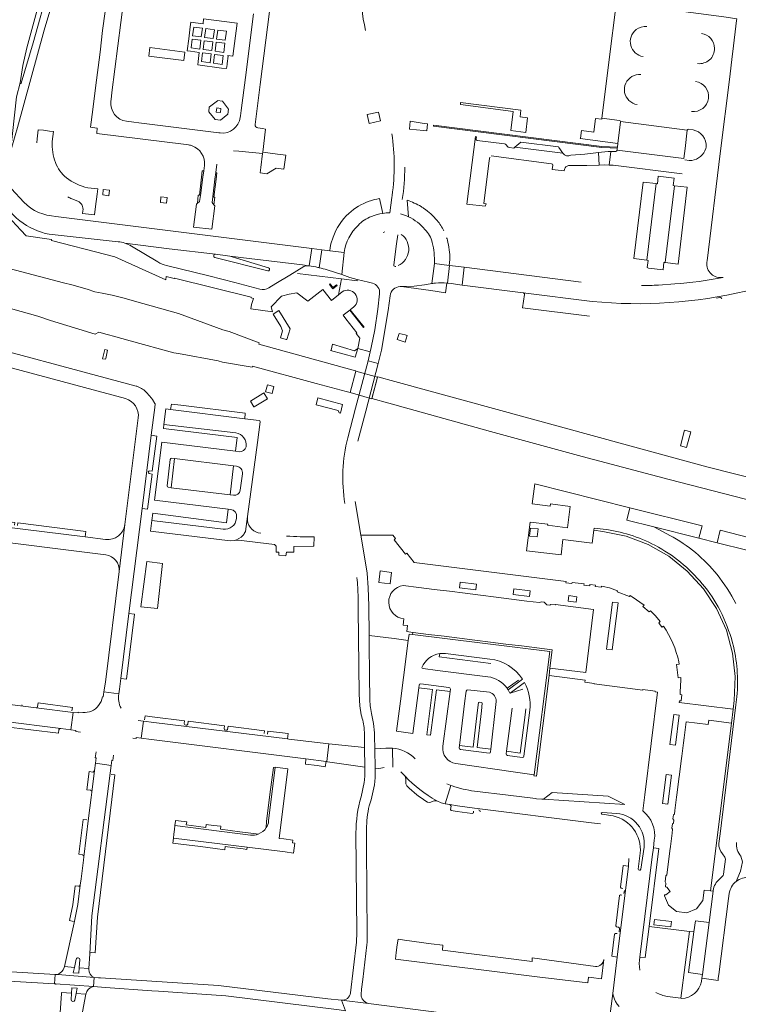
# Model space of a CAD drawing. Header units: metres. Extents: x 166325 to 190320, y 381923 to 404576.
# Tile 387 of 656: x 176730 to 176968, y 386678 to 387004. Entities that reach past the tile are written whole.
import ezdxf

# ---------------------------------------------------------------- set-up
doc = ezdxf.new("R2010")
doc.units = ezdxf.units.M
for name, color, linetype, lineweight in [('B-WE-VH-VERHARDING_ASFALT-GV', 8, 'Continuous', 18), ('B-WE-VH-VERHARDING_BETON-GV', 8, 'Continuous', 18), ('B-WE-VH-VERHARDING_BETONSTRAATSTEEN-GV', 8, 'Continuous', 18), ('B-WE-VH-VERHARDING_GESLOTEN-GV', 8, 'Continuous', 18), ('B-WE-VH-VERHARDING_HALFVERHARDING-GV', 8, 'Continuous', 18), ('B-WE-VH-VERHARDING_STRAATBAKSTEEN-GV', 8, 'Continuous', 18)]:
    doc.layers.add(name, color=color, linetype=linetype, lineweight=lineweight)

msp = doc.modelspace()

# ---------------------------------------------------------------- linework, layer by layer
at = {"layer": 'B-WE-VH-VERHARDING_ASFALT-GV', "flags": 128}
for points in [[(176730.323, 386982.613), (176729.179, 386977.963), (176727.22, 386959.79), (176728.733, 386965.252), (176729.445, 386967.827), (176738.363, 387000.032), (176742.335, 387013.83), (176743.18, 387017.375), (176743.95, 387021.45), (176744.61, 387026.575)], [(176742.328, 387029.246), (176742.054, 387027.121), (176741.271, 387021.049), (176740.602, 387017.349), (176739.851, 387014.517), (176734.627, 386995.922), (176730.745, 386982.533)], [(176725.887, 386956.065), (176727.22, 386959.79), (176729.179, 386977.963), (176730.323, 386982.613), (176731.256, 386988.333), (176732.614, 386994.202), (176738.178, 387014.972), (176739.271, 387019.765), (176739.799, 387023.287)], [(176928.943, 386969.725), (176928.035, 386962.627), (176927.878, 386961.375), (176927.835, 386961.059), (176927.817, 386960.907), (176927.75, 386960.348), (176949.857, 386957.581), (176950.249, 386960.885), (176950.979, 386967.038)], [(176731.601, 386943.128), (176727.55, 386947.612)], [(176853.387, 386945.357), (176853.29, 386944.68), (176852.588, 386939.67)], [(176825.934, 386922.108), (176826.811, 386927.846), (176742.179, 386938.473)], [(176850.42, 386933.11), (176850.984, 386933.357)], [(176853.957, 386922.401), (176854.86, 386929.4), (176855.232, 386932.344)], [(176764.966, 386929.607), (176779.651, 386927.754), (176794.929, 386925.913), (176798.92, 386925.41), (176799.67, 386925.26), (176806.06, 386924.542), (176823.765, 386922.375), (176825.637, 386922.149)], [(176837.516, 386926.502), (176836.699, 386919.207), (176839.438, 386918.258), (176841.864, 386917.577), (176845.53, 386916.65), (176846.857, 386916.385)], [(176866.554, 386916.24), (176867.35, 386922.882)], [(176915.85, 386916.72), (176877.225, 386921.627), (176876.517, 386915.745), (176896.675, 386913.175), (176919.482, 386910.308)], [(176856.039, 386915.247), (176856.511, 386915.258), (176860.62, 386915.35), (176864.09, 386915.81)], [(176946.814, 386916.135), (176941.438, 386915.73)], [(176849.233, 386912.863), (176848.66, 386907.81), (176847.63, 386900.94), (176846.48, 386895.05), (176846.123, 386893.598), (176845.405, 386890.674), (176848.761, 386889.762), (176849.84, 386894.23), (176852.06, 386907.26), (176852.686, 386912.175)], [(176842.075, 386864.043), (176844.661, 386874.004), (176848.761, 386889.762), (176845.405, 386890.674), (176841.272, 386874.947), (176838.727, 386865.168)], [(176845.91, 386785.93), (176845.895, 386787.26), (176845.875, 386790.197), (176845.812, 386793.475), (176845.758, 386799.76), (176845.65, 386809.61), (176845.4, 386815.55), (176845.08, 386820.41), (176844.72, 386823.21), (176843.079, 386832.986), (176841.203, 386844.166)], [(176977.314, 386826.32), (176970.661, 386827.991), (176960.838, 386830.457), (176954.81, 386831.97), (176939.905, 386835.681), (176941.741, 386834.722), (176945.236, 386832.897)], [(176842.148, 386812.473), (176842.19, 386808.52), (176842.487, 386780.35), (176842.75, 386776.494), (176843.189, 386773.505)], [(176669.341, 386784.132), (176665.896, 386784.534), (176611.795, 386791.323), (176611.059, 386785.639), (176628.606, 386783.41), (176633.094, 386782.88), (176643.365, 386781.62), (176649.005, 386780.945), (176668.193, 386778.524), (176684.943, 386776.376), (176704.054, 386773.974), (176710.393, 386773.175), (176724.501, 386771.468), (176743.787, 386769.028), (176747.164, 386768.561), (176747.865, 386774.307), (176735.651, 386775.845), (176731.355, 386776.367), (176712.114, 386778.799), (176706.992, 386779.442), (176693.808, 386781.114), (176686.762, 386781.988)], [(176845.977, 386779.163), (176845.91, 386785.93)], [(176847.79, 386753.203), (176847.769, 386755.71), (176847.681, 386762.237), (176847.602, 386766.464), (176847.582, 386767.558), (176847.24, 386770.605), (176846.563, 386773.965)], [(176844.159, 386768.683), (176844.212, 386767.609), (176844.284, 386762.715), (176844.333, 386756.221), (176844.342, 386753.311), (176844.275, 386751.997), (176844.142, 386751.099), (176843.094, 386746.383)], [(176760.098, 386754.266), (176760.448, 386756.78), (176755.271, 386757.542), (176754.989, 386755.158), (176754.982, 386755.158), (176754.088, 386747.985), (176753.86, 386746.144), (176753.006, 386739.373), (176751.429, 386726.566), (176751.28, 386725.406), (176750.495, 386719.249), (176750.248, 386717.185), (176749.444, 386710.719), (176748.278, 386704.673), (176745.052, 386690.3), (176748.314, 386689.962), (176748.899, 386692.71)], [(176750.116, 386692.526), (176749.9, 386689.819), (176753.103, 386689.639), (176753.372, 386694.428), (176754.075, 386706.99), (176760.098, 386754.266)], [(176873.218, 386749.988), (176872.806, 386750.129), (176870.946, 386744.117), (176872.475, 386743.828), (176874.977, 386743.388), (176880.569, 386742.653), (176919.322, 386737.775), (176922.278, 386737.409)], [(176930.367, 386743.891), (176903.415, 386745.633), (176902.921, 386745.665), (176901.114, 386745.782), (176900.83, 386745.8), (176891.793, 386746.916), (176880.589, 386748.3)], [(176926.464, 386740.093), (176922.753, 386740.657)], [(176841.428, 386734.507), (176841.73, 386701.51), (176841.62, 386698.33), (176839.6, 386681.54)], [(176843.09, 386681.006), (176843.297, 386682.763), (176843.678, 386685.992), (176845.03, 386697.45), (176845.073, 386698.292), (176845.156, 386700.549), (176844.925, 386729.67), (176844.913, 386731.15), (176844.88, 386735.656)], [(176935.29, 386693.38), (176939.405, 386726.534), (176939.772, 386729.525), (176940.077, 386732.004)], [(176936.699, 386729.705), (176935.604, 386722.42)], [(176931.7, 386725.969), (176931.565, 386723.412), (176927.817, 386693.365), (176926.315, 386681.316), (176926.548, 386680.391), (176926.877, 386679.497), (176927.299, 386678.642), (176927.81, 386677.837), (176928.427, 386677.066)], [(176607.246, 386692.487), (176666.29, 386688.968), (176668.536, 386688.834), (176670.767, 386688.701), (176672.443, 386688.601), (176741.764, 386684.526), (176741.963, 386687.64), (176674.786, 386691.653)], [(176961.18, 386685.611), (176955.809, 386686.355), (176955.676, 386685.307)], [(176744.087, 386681.337), (176743.615, 386674.919), (176743.032, 386667.804), (176742.718, 386663.683), (176742.2, 386657.333), (176741.911, 386654.225), (176739.845, 386636.365), (176739.12, 386629.828), (176738.869, 386627.833)], [(176747.214, 386679.255), (176747.335, 386681.464), (176744.086, 386681.674)], [(176747.402, 386655.664), (176747.639, 386657.721), (176752.127, 386681.113), (176748.838, 386681.302), (176748.436, 386679.143)], [(176928.427, 386677.066), (176927.81, 386677.837), (176927.299, 386678.642), (176926.877, 386679.497), (176926.548, 386680.391), (176926.315, 386681.316), (176924.65, 386667.97)], [(176836.597, 386679.064), (176845.553, 386677.988)], [(176913.673, 386669.331), (176845.553, 386677.988), (176836.597, 386679.064), (176837.92, 386675.63)], [(176949.04, 386679.7), (176948.815, 386679.73), (176944.429, 386680.32)]]:
    msp.add_lwpolyline(points, dxfattribs=at)
at = {"layer": 'B-WE-VH-VERHARDING_ASFALT-GV'}
for points in [[(176842.815, 387014.993, 0.0499998), (176844.57, 387000.01)], [(176730.745, 386982.533, -0.877857), (176730.323, 386982.613)], [(176853.29, 386965.816, -0.0715309), (176853.387, 386945.357)], [(176856.74, 386944.073, 0.0386822), (176857.54, 386954.724)], [(176742.179, 386938.473, -0.1918519), (176731.601, 386943.128)], [(176846.539, 386938.459, 0.1115532), (176842.128, 386935.488)], [(176850.266, 386939.451, 0.0516424), (176846.539, 386938.459)], [(176852.588, 386939.67, 0.0306296), (176850.266, 386939.451)], [(176858.748, 386938.322, 0.0453108), (176856.1, 386939.25)], [(176864.239, 386934.081, 0.114884), (176858.748, 386938.322)], [(176730.286, 386936.96, 0.1187322), (176739.99, 386932.55)], [(176856.37, 386932.51, -0.5772382), (176855.382, 386922.171)], [(176867.35, 386922.882, 0.0708112), (176866.65, 386929.801)], [(176825.637, 386922.149, 0.0103683), (176825.934, 386922.108)], [(176854.63, 386921.876, -0.5659677), (176853.957, 386922.401)], [(176941.438, 386915.73, -0.020793), (176935.86, 386915.6)], [(176852.686, 386912.175, -0.3663461), (176856.039, 386915.247)], [(176919.482, 386910.308, 0.0828442), (176970.314, 386913.724)], [(176838.727, 386865.168, 0.1058307), (176837.776, 386843.426)], [(176945.236, 386832.897, -0.1008932), (176960.812, 386819.927)], [(176841.731, 386818.937, -0.0168709), (176842.148, 386812.473)], [(176846.563, 386773.965, -0.0402424), (176845.977, 386779.163)], [(176843.189, 386773.505, -0.0488832), (176844.159, 386768.683)], [(176847.631, 386751.418, 0.010709), (176847.79, 386753.203)], [(176845.798, 386743.466, 0.0564776), (176847.631, 386751.418)], [(176880.589, 386748.3, -0.0483409), (176873.218, 386749.988)], [(176843.094, 386746.383, 0.0698838), (176841.428, 386734.507)], [(176844.88, 386735.656, -0.0483931), (176845.798, 386743.466)], [(176940.077, 386732.004, 0.2765593), (176936.234, 386741.724)], [(176748.899, 386692.71, -0.8826558), (176750.116, 386692.526)], [(176935.328, 386689.087, -0.0973705), (176935.29, 386693.38)], [(176744.086, 386681.674, -0.026715), (176744.087, 386681.337)], [(176839.6, 386681.54, -0.389829), (176836.597, 386679.064)], [(176843.151, 386680.427, -0.0466601), (176843.09, 386681.006)], [(176944.429, 386680.32, -0.091661), (176940.634, 386681.691)], [(176845.553, 386677.988, -0.2986288), (176843.151, 386680.427)]]:
    msp.add_lwpolyline(points, format="xyb", dxfattribs=at)
at = {"layer": 'B-WE-VH-VERHARDING_ASFALT-GV', "flags": 128}
for points in [[(176940.675, 386949.316), (176936.408, 386949.825), (176933.278, 386924.49), (176937.565, 386923.948)], [(176950.967, 386948.078), (176946.767, 386948.579), (176943.632, 386923.184), (176947.921, 386922.622)], [(176819.24, 386765.53), (176818.803, 386765.584), (176774.527, 386771.043), (176771.141, 386771.419), (176770.403, 386765.788), (176773.789, 386765.412), (176824.885, 386758.922), (176831.562, 386758.078), (176831.779, 386758.05), (176832.432, 386763.932)], [(176754.799, 386686.628), (176742.797, 386687.59), (176741.963, 386687.64), (176741.764, 386684.526), (176742.105, 386684.503), (176754.602, 386683.636)], [(176795.99, 386683.92), (176756.888, 386686.491), (176756.3, 386686.53), (176754.799, 386686.628), (176754.602, 386683.636), (176758.549, 386683.298), (176773.94, 386682.22), (176776.134, 386682.065), (176798.4, 386680.5), (176835.879, 386675.882), (176837.92, 386675.63), (176836.597, 386679.064), (176832.062, 386679.606)]]:
    msp.add_lwpolyline(points, close=True, dxfattribs=at)
at = {"layer": 'B-WE-VH-VERHARDING_BETON-GV', "flags": 128}
for points in [[(176848.83, 386972.99), (176845.16, 386972.194), (176845.783, 386969.209), (176849.49, 386970.02)], [(176865.099, 386969.081), (176863.348, 386969.344), (176859.392, 386969.937), (176859.105, 386967.316), (176863.77, 386966.865), (176864.856, 386966.76)], [(176759.882, 386947.083), (176757.842, 386947.335), (176757.67, 386945.54), (176759.667, 386945.28)], [(176778.954, 386944.68), (176776.924, 386944.93), (176776.726, 386943.103), (176778.736, 386942.867)], [(176815.93, 386907.29), (176814.05, 386906.14), (176816.53, 386901.97), (176817.17, 386900.62), (176816.497, 386898.294), (176818.3, 386897.771), (176818.608, 386897.683), (176819.619, 386901.2)], [(176858.343, 386899.096), (176857.736, 386899.228), (176855.65, 386899.717), (176855.041, 386897.682), (176857.696, 386896.851)], [(176833.709, 386896.221), (176833.244, 386894.148), (176832.95, 386894.06), (176841.186, 386891.821), (176842.06, 386894.69), (176840.968, 386894.018)], [(176814.288, 386882.155), (176812.119, 386882.752), (176811.494, 386880.423), (176813.667, 386879.84)], [(176812.164, 386878.136), (176810.995, 386880.059), (176810.635, 386879.84), (176806.51, 386877.331), (176807.68, 386875.409), (176807.717, 386875.431)], [(176837.01, 386876.16), (176828.823, 386878.439), (176828.265, 386876.147), (176835.54, 386874.23), (176835.91, 386873.47), (176836.344, 386873.367)]]:
    msp.add_lwpolyline(points, close=True, dxfattribs=at)
at = {"layer": 'B-WE-VH-VERHARDING_BETONSTRAATSTEEN-GV', "flags": 128}
for points in [[(176774.439, 387021.163), (176774.67, 387022.89), (176760.85, 387024.66), (176760.581, 387022.533), (176759.066, 387010.552), (176758.51, 387006.21), (176757.62, 387000), (176756.8, 386992.82), (176755.3, 386980.94), (176754.41, 386973.77), (176753.685, 386968.013), (176755.85, 386967.67), (176755.71, 386966.126), (176755.69, 386965.91), (176785.304, 386962.189), (176786.093, 386962.089)], [(176808.108, 386968.814), (176809.789, 386982.05), (176814.08, 387015.883), (176783.84, 387019.82)], [(176760.372, 386976.575), (176760.446, 386977.169), (176760.737, 386979.496), (176764.604, 387010.409), (176764.618, 387010.525)], [(176928.144, 387008.545), (176927.454, 387008.647), (176925.173, 386990.41), (176923.596, 386977.87), (176922.73, 386970.98), (176928.572, 386970.197)], [(176965.846, 386991.31), (176966.058, 386993.034), (176967.264, 387003.277), (176967.337, 387003.858), (176963.802, 387004.397), (176963.09, 387004.506), (176928.713, 387008.981)], [(176807.506, 387005.504), (176804.833, 386984.437), (176803.439, 386973.446), (176803.224, 386971.751), (176803.154, 386971.198)], [(176957.468, 386923.284), (176957.527, 386923.762), (176961.904, 386959.306), (176965.027, 386984.659), (176965.846, 386991.31)], [(176928.572, 386970.197), (176922.73, 386970.98), (176922.683, 386970.588), (176920.639, 386970.836), (176920.08, 386966.37), (176915.97, 386966.89), (176915.65, 386964.35), (176915.598, 386964.186), (176928.035, 386962.627), (176928.943, 386969.725)], [(176769.628, 386969.412), (176768.009, 386969.614), (176765.548, 386969.92)], [(176796.549, 386966.064), (176796.052, 386966.126), (176794.352, 386966.338), (176769.628, 386969.412)], [(176800.916, 386960.2), (176802.673, 386960.023), (176810.56, 386959.23), (176810.611, 386959.656), (176811.54, 386967.37), (176810.508, 386967.504), (176808.969, 386967.703)], [(176928.936, 386969.848), (176950.979, 386967.038)], [(176740.98, 386963.217), (176741.35, 386966.55), (176740.025, 386966.706), (176738.1, 386966.933), (176736.34, 386967.14), (176736.041, 386964.133), (176735.91, 386962.81)], [(176881.121, 386964.183), (176881.224, 386964.635), (176881.262, 386964.801), (176880.982, 386964.835), (176878.085, 386942.492), (176884.142, 386941.808), (176884.488, 386942.651), (176883.653, 386942.751), (176885.465, 386956.896), (176885.634, 386958.102)], [(176951.483, 386967.284), (176952.882, 386967.085)], [(176909.794, 386959.334), (176893.999, 386961.382), (176893.606, 386961.049), (176892.17, 386961.198), (176891.745, 386961.378), (176890.832, 386962.405), (176890.543, 386962.442), (176881.527, 386963.602)], [(176957.174, 386961.372), (176957.093, 386960.945)], [(176886.109, 386958.476), (176906.071, 386955.892)], [(176911.666, 386955.246), (176917.713, 386955.314), (176921.876, 386955.447), (176921.617, 386959.561)], [(176921.617, 386959.561), (176917.088, 386959.06), (176912.526, 386958.755)], [(176927.349, 386959.93), (176925.746, 386959.918), (176925.192, 386955.447), (176926.51, 386955.408), (176949.297, 386952.564)], [(176949.857, 386957.581), (176927.75, 386960.348)], [(176791.31, 386955.33), (176791.065, 386953.507), (176790.784, 386951.41), (176789.978, 386945.403), (176789.71, 386943.41), (176789.02, 386942.822), (176788.69, 386942.54), (176788.368, 386940.017), (176787.72, 386934.94), (176793.75, 386934.2), (176794.72, 386941.92), (176794.412, 386942.305), (176793.84, 386943.02), (176794.067, 386944.899), (176794.781, 386950.817), (176795.047, 386953.011), (176795.378, 386955.758)], [(176906.497, 386955.367), (176906.339, 386954.014), (176910.311, 386953.522), (176910.4, 386954.106)], [(176952.445, 386956.969), (176951.62, 386956.948), (176950.213, 386957.12)], [(176751.114, 386940.29), (176750.946, 386939.456), (176754.994, 386938.939), (176755.329, 386941.774), (176755.802, 386945.776)], [(176755.802, 386945.776), (176756.01, 386947.54), (176752.7, 386947.88)], [(176747.458, 386944.273), (176749.405, 386943.478)], [(176794.929, 386925.913), (176779.651, 386927.754), (176764.966, 386929.607)], [(176767.223, 386928.575), (176775.843, 386923.418)], [(176825.637, 386922.149), (176823.765, 386922.375), (176806.06, 386924.542), (176799.67, 386925.26), (176800.47, 386925.1), (176812.52, 386921.424)], [(176830.18, 386927.423), (176826.811, 386927.846), (176825.934, 386922.108)], [(176828.81, 386921.589), (176829.042, 386921.537), (176829.274, 386921.485), (176830.18, 386927.423)], [(176812.241, 386920.427), (176794.735, 386924.883)], [(176812.606, 386914.822), (176814.88, 386916.21), (176819.536, 386918.993), (176824.194, 386921.827)], [(176897.107, 386912.575), (176896.51, 386908.202), (176918.665, 386905.396)], [(176919.482, 386910.308), (176896.675, 386913.175)], [(176960.601, 386911.402), (176961.775, 386911.614)], [(176768.758, 386882.317), (176706.396, 386899.05), (176705.086, 386894.281), (176765.256, 386878.147)], [(176770.681, 386841.854), (176773.71, 386866.041), (176774.86, 386875.22), (176774.97, 386876.4), (176774.87, 386876.558), (176774.136, 386877.877), (176773.78, 386878.28), (176772.289, 386880.06)], [(176809.377, 386870.934), (176804.676, 386871.518), (176780.121, 386874.567), (176778.554, 386874.761), (176777.93, 386869.64), (176801.71, 386866.82)], [(176769.428, 386871.777), (176765.023, 386836.534), (176763.084, 386820.906), (176758.537, 386784.321), (176758.083, 386781.153), (176763.02, 386780.465), (176763.197, 386782.045), (176763.635, 386785.592), (176766.326, 386807.083), (176770.681, 386841.854)], [(176808.823, 386863.598), (176809.752, 386870.468)], [(176773.238, 386854.31), (176774.054, 386854.194), (176775.519, 386865.773), (176773.71, 386866.041), (176770.681, 386841.854), (176772.475, 386841.611), (176773.993, 386853.133), (176773.012, 386853.333)], [(176802.821, 386860.599), (176801.526, 386860.759), (176777.2, 386863.78), (176774.81, 386844.601), (176799.202, 386841.587), (176799.959, 386841.494)], [(176804.85, 386834.193), (176805.503, 386839.131), (176808.823, 386863.598)], [(176780.539, 386858.432), (176781.43, 386858.323), (176800.924, 386855.918), (176801.948, 386855.792)], [(176780.324, 386848.683), (176779.341, 386848.804)], [(176800.954, 386846.161), (176799.773, 386846.305), (176780.324, 386848.683)], [(176945.236, 386832.897), (176941.741, 386834.722), (176939.905, 386835.681), (176930.95, 386837.91), (176932.02, 386842.01), (176900.58, 386849.93), (176899.741, 386843.303), (176905.604, 386842.561), (176905.699, 386843.305), (176912.286, 386842.471), (176911.395, 386835.431), (176904.807, 386836.264), (176904.845, 386836.562), (176898.982, 386837.304), (176897.78, 386827.81), (176909.227, 386826.432), (176909.87, 386831.513), (176919.523, 386830.291), (176920.07, 386834.61), (176920.16, 386835.31), (176923.22, 386834.95)], [(176728.537, 386836.281), (176728.623, 386837.182), (176717.105, 386838.576), (176716.868, 386836.717), (176751.895, 386832.39), (176752.091, 386834.24), (176729.635, 386837.033), (176729.51, 386836.136)], [(176797.547, 386834.968), (176773.967, 386837.838), (176773.52, 386834.25), (176799.801, 386831.12), (176801.115, 386831.214)], [(176805.495, 386837.891), (176805.503, 386839.131), (176804.85, 386834.193)], [(176705.823, 386836.158), (176705.71, 386835.54), (176708.421, 386833.626), (176713.697, 386832.124), (176758.729, 386826.501)], [(176758.638, 386831.557), (176751.895, 386832.39), (176716.868, 386836.717)], [(176763.084, 386820.906), (176765.023, 386836.534)], [(176923.22, 386834.95), (176920.16, 386835.31), (176920.07, 386834.61), (176923.06, 386834.21), (176930.72, 386832.67), (176938.1, 386829.86), (176944.88, 386825.99), (176950.99, 386821.11), (176956.33, 386815.27), (176960.69, 386808.68), (176963.92, 386801.53), (176965.92, 386793.94), (176966.87, 386786.16), (176966.5, 386778.31), (176966.15, 386775.35), (176965.592, 386770.802), (176958.65, 386715.25), (176959.51, 386715.139), (176959.54, 386715.373)], [(176801.115, 386831.214), (176802.588, 386831.32), (176814.516, 386829.891), (176814.988, 386829.361), (176814.991, 386827.37), (176815.942, 386827.368), (176815.867, 386826.403), (176818.266, 386826.116), (176818.41, 386827.379), (176820.868, 386827.39), (176820.85, 386829.26), (176827.22, 386829.32)], [(176827.521, 386829.292), (176827.55, 386832.43)], [(176905.51, 386794.45), (176860.168, 386800.121), (176858.98, 386800.27), (176858.713, 386798.165), (176857.146, 386785.825), (176856.14, 386778.024), (176854.873, 386768.088), (176860.249, 386767.405), (176862.167, 386782.431), (176862.28, 386783.33)], [(176869.111, 386793.775), (176868.979, 386792.728), (176885.992, 386790.55)], [(176885.711, 386791.998), (176870.984, 386793.809)], [(176874.413, 386757.433), (176894.169, 386754.533), (176900.331, 386753.629), (176905.51, 386794.45)], [(176885.029, 386786.136), (176868.41, 386788.216), (176863.601, 386788.819)], [(176891.742, 386781.834), (176896.516, 386785.28)], [(176862.28, 386783.33), (176862.167, 386782.431), (176866.742, 386781.885), (176864.817, 386766.927), (176866.078, 386766.762), (176868.036, 386781.761), (176872.519, 386781.208)], [(176872.181, 386782.597), (176862.818, 386783.753)], [(176872.63, 386782.05), (176872.519, 386781.208), (176870.128, 386763.11)], [(176872.519, 386781.208), (176872.63, 386782.05)], [(176878.416, 386781.797), (176885.523, 386780.98)], [(176895.136, 386784.984), (176891.397, 386782.35)], [(176892.342, 386780.699), (176891.742, 386781.834)], [(176897.143, 386784.237), (176892.444, 386780.731), (176896.596, 386782.036)], [(176712.114, 386778.799), (176731.355, 386776.367)], [(176763.02, 386780.465), (176758.083, 386781.153), (176757.96, 386780.298), (176757.808, 386779.441), (176757.569, 386779.504)], [(176877.456, 386778.144), (176877.805, 386780.554), (176877.91, 386781.39)], [(176967.384, 386779.53), (176967.061, 386776.856), (176961.871, 386734.193), (176961.409, 386730.99)], [(176967.061, 386776.856), (176967.384, 386779.53)], [(176735.651, 386775.845), (176747.865, 386774.307)], [(176747.473, 386774.825), (176747.635, 386776.008), (176736.307, 386777.472), (176736.154, 386776.261)], [(176875.559, 386762.616), (176875.654, 386763.374), (176877.456, 386778.144)], [(176882.903, 386774.809), (176883.205, 386777.437), (176883.074, 386777.596), (176882.141, 386777.703), (176881.992, 386777.577), (176881.651, 386775.051), (176880.222, 386762.825), (176875.654, 386763.374), (176875.559, 386762.616)], [(176887.803, 386777.912), (176887.696, 386776.959), (176886.027, 386762.125), (176885.936, 386761.311)], [(176891.09, 386760.65), (176891.196, 386761.469), (176893.056, 386775.763)], [(176897.613, 386775.474), (176897.363, 386773.502), (176895.762, 386760.856), (176891.196, 386761.469), (176891.09, 386760.65)], [(176961.409, 386730.99), (176961.871, 386734.193), (176967.061, 386776.856)], [(176751.096, 386774.303), (176749.586, 386774.436), (176749.545, 386774.151), (176747.865, 386774.307), (176747.164, 386768.561), (176748.775, 386768.352), (176748.733, 386768), (176750.277, 386767.843)], [(176784.644, 386770.644), (176784.757, 386771.544), (176774.009, 386772.906), (176771.73, 386773.195), (176771.539, 386771.872)], [(176885.936, 386761.311), (176886.027, 386762.125), (176881.456, 386762.669), (176882.903, 386774.809)], [(176898.884, 386775.091), (176896.98, 386759.86)], [(176743.787, 386769.028), (176724.501, 386771.468)], [(176724.922, 386770.902), (176724.765, 386769.7), (176743.082, 386767.409), (176743.204, 386768.582)], [(176767.657, 386765.769), (176768.711, 386765.677), (176768.766, 386765.972), (176770.403, 386765.788), (176771.141, 386771.419)], [(176771.141, 386771.419), (176769.352, 386771.676)], [(176771.141, 386771.419), (176774.527, 386771.043), (176818.803, 386765.584), (176818.945, 386767.398), (176812.326, 386768.081), (176812.158, 386767.077)], [(176797.94, 386769.868), (176785.931, 386771.391), (176785.781, 386770.397)], [(176797.861, 386768.974), (176797.94, 386769.868)], [(176811.036, 386767.341), (176811.187, 386768.228), (176799.119, 386769.778), (176798.971, 386768.728)], [(176853.547, 386762.467), (176851.329, 386762.544), (176849.532, 386762.401), (176847.681, 386762.237), (176847.769, 386755.71), (176848.984, 386755.776), (176849.694, 386755.893), (176850.775, 386756.056)], [(176853.649, 386756.169), (176853.547, 386762.467)], [(176755.454, 386761.24), (176755.174, 386759.277), (176755.472, 386759.248), (176755.271, 386757.542), (176760.448, 386756.78), (176760.702, 386758.5), (176761.009, 386758.47), (176761.275, 386760.228)], [(176885.427, 386760.889), (176875.979, 386762.06)], [(176891.559, 386760.09), (176896.4, 386759.44)], [(176781.57, 386736.89), (176781.402, 386735.551), (176781.21, 386734.06), (176781.051, 386732.741), (176805.393, 386729.713), (176818.011, 386728.144), (176820.78, 386727.8), (176820.966, 386729.458), (176821.15, 386731.09), (176820.38, 386731.2), (176820.49, 386732.09), (176817.522, 386732.448), (176816.01, 386732.63), (176818.93, 386755.63), (176814.74, 386756.18), (176812.547, 386738.423)], [(176814.74, 386756.18), (176814.1, 386756.12), (176812.98, 386747.2), (176811.88, 386738.26), (176811.756, 386736.214)], [(176812.547, 386738.423), (176814.74, 386756.18)], [(176754.36, 386754.577), (176753.224, 386754.726), (176752.466, 386748.765), (176753.6, 386748.608)], [(176760.098, 386754.266), (176754.075, 386706.99), (176753.372, 386694.428)], [(176753.895, 386694.912), (176755.174, 386694.791), (176755.913, 386706.612), (176761.722, 386753.633), (176760.507, 386753.754)], [(176754.088, 386747.985), (176754.982, 386755.158)], [(176856.283, 386754.704), (176857.657, 386753.236)], [(176857.657, 386753.236), (176857.93, 386752.286), (176857.92, 386750.719), (176858.267, 386750.036)], [(176868.113, 386745.118), (176869.552, 386744.401), (176870.946, 386744.117), (176872.806, 386750.129), (176872.565, 386750.212), (176871.436, 386750.695)], [(176865.105, 386744.631), (176865.827, 386744.563), (176867.228, 386745.11), (176868.113, 386745.118)], [(176872.475, 386743.828), (176872.876, 386743.352), (176872.706, 386742.231), (176872.949, 386741.908), (176874.915, 386741.573), (176879.877, 386740.907), (176880.234, 386741.149), (176880.305, 386741.647)], [(176919.322, 386737.775), (176880.569, 386742.653), (176874.977, 386743.388), (176872.475, 386743.828)], [(176752.386, 386738.783), (176751.251, 386738.916), (176749.802, 386727.381), (176750.943, 386727.225)], [(176751.429, 386726.566), (176753.006, 386739.373)], [(176753.006, 386739.373), (176752.989, 386739.241)], [(176796.75, 386736.65), (176794.311, 386736.956), (176791.88, 386737.26), (176791.757, 386736.278), (176788.542, 386736.683), (176785.306, 386737.09), (176785.45, 386738.07), (176782.68, 386738.41), (176781.787, 386738.509), (176781.77, 386738.39), (176781.57, 386736.89), (176806.563, 386733.761)], [(176806.563, 386733.761), (176781.57, 386736.89)], [(176809.095, 386734.057), (176808.38, 386734.15), (176805.76, 386734.49), (176803.06, 386734.84), (176799.831, 386735.259), (176796.629, 386735.674), (176796.75, 386736.65)], [(176961.772, 386719.217), (176962.868, 386720.344), (176962.988, 386720.77), (176963.623, 386725.717), (176963.431, 386726.462), (176962.683, 386727.508)], [(176968.733, 386726.762), (176969.24, 386724.932), (176968.583, 386721.826), (176967.146, 386718.407)], [(176927.804, 386701.126), (176927.248, 386701.219), (176926.927, 386700.945), (176926.032, 386693.663), (176927.817, 386693.365), (176931.565, 386723.412)], [(176931.565, 386723.412), (176929.783, 386723.634), (176928.878, 386716.496), (176929.136, 386716.165), (176929.632, 386716.095)], [(176749.664, 386716.783), (176748.51, 386716.899), (176747.758, 386710.623), (176746.702, 386705.451), (176748.002, 386705.175)], [(176748.278, 386704.673), (176749.444, 386710.719), (176750.248, 386717.185)], [(176929.367, 386713.905), (176928.888, 386713.97), (176928.538, 386713.703), (176927.308, 386703.758), (176927.554, 386703.426), (176928.062, 386703.29)], [(176930.173, 386715.438), (176930.047, 386714.433)], [(176959.54, 386715.373), (176959.51, 386715.139), (176958.176, 386704.761), (176955.974, 386687.633), (176955.809, 386686.355), (176961.18, 386685.611)], [(176961.245, 386686.358), (176961.424, 386687.615), (176964.663, 386712.719), (176964.876, 386714.42)], [(176928.564, 386702.665), (176928.454, 386701.687)], [(176955.676, 386685.307), (176955.809, 386686.355), (176955.974, 386687.633), (176951.428, 386688.27), (176953.196, 386701.685), (176951.68, 386701.873), (176948.815, 386679.73), (176949.04, 386679.7)], [(176869.99, 386695.62), (176870.18, 386697.27), (176866.317, 386697.785), (176857.446, 386698.968), (176855.33, 386699.25), (176855.036, 386697.392), (176854.751, 386694.923), (176854.49, 386692.67), (176901.371, 386686.889), (176918.07, 386684.83), (176918.27, 386686.7), (176919.161, 386686.593), (176922.6, 386686.18), (176923.409, 386692.573)], [(176920.598, 386690.287), (176899.726, 386693.104), (176899.66, 386691.94), (176869.99, 386695.62)], [(176748.314, 386689.962), (176747.939, 386688.202), (176749.759, 386688.059), (176749.9, 386689.819), (176750.116, 386692.526)], [(176748.899, 386692.71), (176748.314, 386689.962)], [(176742.797, 386687.59), (176754.799, 386686.628)], [(176748.314, 386689.962), (176745.052, 386690.3), (176744.972, 386689.942)], [(176753.088, 386689.372), (176753.103, 386689.639), (176749.9, 386689.819), (176749.759, 386688.059), (176747.939, 386688.202), (176748.314, 386689.962)], [(176754.602, 386683.636), (176742.105, 386684.503)], [(176744.086, 386681.674), (176747.335, 386681.464), (176747.433, 386683.233)], [(176747.433, 386683.233), (176747.335, 386681.464), (176747.214, 386679.255)], [(176748.436, 386679.143), (176748.838, 386681.302), (176749.169, 386683.08), (176747.433, 386683.233)], [(176747.433, 386683.233), (176749.169, 386683.08), (176748.838, 386681.302), (176752.127, 386681.113)]]:
    msp.add_lwpolyline(points, dxfattribs=at)
at = {"layer": 'B-WE-VH-VERHARDING_BETONSTRAATSTEEN-GV'}
for points in [[(176936.39, 386991.349, -0.6582704), (176934.063, 387000.244)], [(176934.063, 387000.244, -0.1908741), (176937.653, 387001.277)], [(176955.64, 386998.969, -0.3729957), (176960.008, 386994.058)], [(176960.008, 386994.058, -0.4544349), (176954.383, 386989.019)], [(176931.698, 386976.822, -0.7048623), (176935.647, 386985.4)], [(176953.663, 386983.119, -0.9967836), (176952.395, 386973.173)], [(176765.548, 386969.92, -0.4141503), (176760.372, 386976.575)], [(176934.39, 386975.459, -0.1550332), (176931.698, 386976.822)], [(176803.154, 386971.198, -0.4132498), (176796.549, 386966.064)], [(176808.969, 386967.703, -0.4122157), (176808.108, 386968.814)], [(176928.936, 386969.848, 0.3239303), (176928.572, 386970.197)], [(176928.943, 386969.725, 0.0562729), (176928.936, 386969.848)], [(176950.979, 386967.038, -0.2280371), (176951.483, 386967.284)], [(176952.882, 386967.085, -0.3976993), (176957.174, 386961.372)], [(176742.021, 386956.299, -0.1019488), (176740.98, 386963.217)], [(176786.093, 386962.089, -0.0450866), (176787.199, 386961.811)], [(176787.199, 386961.811, -0.345965), (176791.31, 386955.33)], [(176881.527, 386963.602, -0.4085781), (176881.121, 386964.183)], [(176957.093, 386960.945, -0.3014968), (176952.445, 386956.969)], [(176912.526, 386958.755, -0.3693384), (176909.794, 386959.334)], [(176927.75, 386960.348, -0.3421313), (176927.349, 386959.93)], [(176745.651, 386951.229, -0.1282626), (176742.021, 386956.299)], [(176906.071, 386955.892, -0.3965126), (176906.497, 386955.367)], [(176910.4, 386954.106, -0.3167257), (176911.666, 386955.246)], [(176752.7, 386947.88, -0.0974939), (176745.651, 386951.229)], [(176746.189, 386944.886, 0.0175642), (176747.458, 386944.273)], [(176749.405, 386943.478, -0.3588562), (176751.114, 386940.29)], [(176764.966, 386929.607, -0.0549907), (176767.223, 386928.575)], [(176775.843, 386923.418, 0.0736936), (176778.818, 386922.191)], [(176824.194, 386921.827, -0.1236612), (176825.637, 386922.149)], [(176825.934, 386922.108, -0.0163129), (176828.81, 386921.589)], [(176962.865, 386918.275, -0.5108584), (176957.468, 386923.284)], [(176946.814, 386916.135, 0.0361321), (176962.865, 386918.275)], [(176809.672, 386914.384, 0.2024204), (176812.606, 386914.822)], [(176896.675, 386913.175, -0.4277815), (176897.107, 386912.575)], [(176961.775, 386911.614, -0.4276496), (176962.362, 386911.193)], [(176769.22, 386882.157, 0.0168003), (176768.758, 386882.317)], [(176772.289, 386880.06, 0.1187435), (176769.22, 386882.157)], [(176765.256, 386878.147, -0.3643322), (176769.428, 386871.777)], [(176809.752, 386870.468, 0.3960807), (176809.377, 386870.934)], [(176773.012, 386853.333, -0.7757679), (176773.238, 386854.31)], [(176801.895, 386838.442, -0.4198564), (176797.547, 386834.968)], [(176809.974, 386833.669, -0.360717), (176805.495, 386837.891)], [(176765.023, 386836.534, -0.4110106), (176758.638, 386831.557)], [(176804.065, 386832.952, 0.068942), (176804.85, 386834.193)], [(176940.297, 386829.621, 0.0905938), (176923.22, 386834.95)], [(176801.115, 386831.214, 0.1686333), (176804.065, 386832.952)], [(176827.55, 386832.43, -0.0226256), (176818.47, 386832.691)], [(176827.22, 386829.32, -0.0134815), (176827.521, 386829.292)], [(176955.957, 386816.873, 0.0985673), (176940.297, 386829.621)], [(176758.729, 386826.501, -0.4109103), (176763.084, 386820.906)], [(176967.049, 386810.311, 0.0505559), (176960.812, 386819.927)], [(176961.849, 386808.031, 0.0578439), (176955.957, 386816.873)], [(176961.849, 386808.031, -0.0469621), (176965.979, 386797.392)], [(176965.979, 386797.392, -0.0866883), (176967.384, 386779.53)], [(176863.23, 386789.192, -0.2652506), (176869.111, 386793.775)], [(176870.984, 386793.809, 0.0619414), (176869.111, 386793.775)], [(176885.711, 386791.998, -0.2200202), (176896.516, 386785.28)], [(176863.601, 386788.819, -0.3056353), (176863.23, 386789.192)], [(176891.397, 386782.35, 0.2084363), (176885.029, 386786.136)], [(176862.818, 386783.753, 0.4024341), (176862.28, 386783.33)], [(176872.63, 386782.05, 0.3889027), (176872.181, 386782.597)], [(176877.91, 386781.39, -0.380774), (176878.416, 386781.797)], [(176891.397, 386782.35, -0.0129568), (176891.742, 386781.834)], [(176897.143, 386784.237, -0.1572979), (176898.884, 386775.091)], [(176757.569, 386779.504, -0.1339884), (176756.292, 386776.568)], [(176763.736, 386775.752, -0.1649364), (176763.02, 386780.465)], [(176885.523, 386780.98, -0.3499214), (176887.803, 386777.912)], [(176731.355, 386776.367, -0.3203473), (176730.913, 386776.868)], [(176736.154, 386776.261, -0.3905417), (176735.651, 386775.845)], [(176756.292, 386776.568, -0.2469718), (176751.096, 386774.303)], [(176743.204, 386768.582, -0.3900829), (176743.787, 386769.028)], [(176785.781, 386770.397, -0.8031111), (176784.644, 386770.644)], [(176798.971, 386768.728, -0.7970838), (176797.861, 386768.974)], [(176860.977, 386759.013, 0.1865741), (176853.547, 386762.467)], [(176870.128, 386763.11, 0.4094451), (176874.413, 386757.433)], [(176875.559, 386762.616, 0.4024025), (176875.979, 386762.06)], [(176885.936, 386761.311, -0.3794947), (176885.427, 386760.889)], [(176891.09, 386760.65, 0.3800166), (176891.559, 386760.09)], [(176896.98, 386759.86, -0.3961), (176896.4, 386759.44)], [(176754.982, 386755.158, -0.3582818), (176754.36, 386754.577)], [(176857.657, 386753.236, 0.0785531), (176868.113, 386745.118)], [(176858.267, 386750.036, 0.0653419), (176865.105, 386744.631)], [(176753.6, 386748.608, -0.380059), (176754.088, 386747.985)], [(176881.979, 386742.054, -0.4051858), (176882.49, 386741.379)], [(176811.756, 386736.214, -0.1639977), (176809.095, 386734.057)], [(176812.547, 386738.423, -0.1108051), (176811.756, 386736.214)], [(176806.563, 386733.761, 0.1205908), (176809.095, 386734.057)], [(176962.683, 386727.508, -0.196921), (176961.409, 386730.99)], [(176968.733, 386726.762, -0.2034561), (176967.26, 386731.327)], [(176750.943, 386727.225, -0.2927152), (176751.429, 386726.566)], [(176750.248, 386717.185, -0.3612811), (176749.664, 386716.783)], [(176961.772, 386719.217, 0.2000784), (176959.54, 386715.373)], [(176964.876, 386714.42, -0.1986536), (176967.146, 386718.407)], [(176967.146, 386718.407, -0.1988383), (176971.572, 386719.623)], [(176928.062, 386703.29, -0.4643812), (176928.564, 386702.665)], [(176753.372, 386694.428, -0.4011059), (176753.895, 386694.912)], [(176923.409, 386692.573, -0.3949314), (176920.598, 386690.287)], [(176744.972, 386689.942, -0.1998966), (176742.797, 386687.59)], [(176754.799, 386686.628, -0.289237), (176753.088, 386689.372)], [(176742.105, 386684.503, -0.0204547), (176742.324, 386684.4)], [(176949.04, 386679.7, 0.3583541), (176955.676, 386685.307)], [(176961.18, 386685.611, -0.0244792), (176961.245, 386686.358)], [(176752.127, 386681.113, -0.2719355), (176754.346, 386683.567)], [(176754.346, 386683.567, -0.0201717), (176754.602, 386683.636)], [(176747.214, 386679.255, 0.8824016), (176748.436, 386679.143)]]:
    msp.add_lwpolyline(points, format="xyb", dxfattribs=at)
at = {"layer": 'B-WE-VH-VERHARDING_BETONSTRAATSTEEN-GV', "flags": 128}
for points in [[(176875.94, 386975.43), (176893.425, 386973.204), (176892.63, 386966.921), (176897.58, 386966.26), (176898.18, 386971.12), (176895.7, 386971.43), (176895.98, 386973.62), (176876.03, 386976.11)], [(176922.778, 386961.289), (176925.454, 386961.101), (176927.835, 386961.059), (176927.878, 386961.375), (176922.71, 386961.612), (176867.075, 386968.59), (176867.039, 386968.278)], [(176908.344, 386961.48), (176895.913, 386963.006), (176893.999, 386961.382), (176909.794, 386959.334), (176908.469, 386961.294)], [(176925.746, 386959.918), (176924.778, 386959.911), (176923.669, 386959.788), (176922.641, 386959.675), (176921.617, 386959.561), (176921.876, 386955.447), (176923.442, 386955.498), (176925.192, 386955.447)], [(176790.784, 386951.41), (176791.065, 386953.507), (176790.52, 386953.5), (176790.309, 386951.48), (176789.68, 386945.44), (176789.286, 386945.49), (176789.02, 386942.822), (176789.71, 386943.41), (176789.978, 386945.403)], [(176795.145, 386950.763), (176795.417, 386952.866), (176795.047, 386953.011), (176794.781, 386950.817), (176794.067, 386944.899), (176793.84, 386943.02), (176794.412, 386942.305), (176794.779, 386944.807), (176794.38, 386944.86)], [(176946.767, 386948.579), (176946.321, 386948.632), (176946.645, 386951.082), (176941.339, 386951.758), (176941.082, 386949.268), (176940.675, 386949.316), (176937.565, 386923.948), (176937.993, 386923.894), (176937.722, 386921.568), (176938.153, 386921.337), (176942.962, 386920.756), (176943.259, 386923.233), (176943.632, 386923.184)], [(176877.225, 386921.627), (176872.399, 386922.24), (176871.698, 386916.346), (176871.812, 386916.335), (176871.928, 386916.325), (176872.931, 386916.198), (176876.517, 386915.745)], [(176759.22, 386894.219), (176758.413, 386894.402), (176757.638, 386891.313), (176758.617, 386891.172), (176758.669, 386891.434)], [(176783.523, 386875.939), (176780.366, 386876.364), (176780.121, 386874.567), (176804.676, 386871.518), (176804.783, 386873.365)], [(176932.02, 386842.01), (176930.95, 386837.91), (176939.905, 386835.681), (176954.81, 386831.97), (176955.959, 386836.077)], [(176898.86, 386832.67), (176899.19, 386835.33), (176901.67, 386835.08), (176901.39, 386832.39)], [(176960.838, 386830.457), (176970.661, 386827.991), (176971.68, 386832.13), (176961.883, 386834.594)], [(176772.235, 386824.23), (176770.308, 386809.208), (176775.775, 386808.687), (176777.457, 386823.62)], [(176766.326, 386807.083), (176763.635, 386785.592), (176765.501, 386785.35), (176768.169, 386806.873)], [(176905.329, 386786.552), (176905.513, 386789.009), (176906.268, 386795.033), (176901.227, 386795.664), (176896.113, 386796.305), (176890.999, 386796.946), (176885.884, 386797.586), (176880.77, 386798.227), (176875.655, 386798.868), (176870.541, 386799.508), (176865.424, 386800.149), (176860.309, 386800.79), (176860.241, 386800.799), (176860.168, 386800.121), (176905.51, 386794.45), (176900.331, 386753.629), (176900.29, 386753.3), (176901.105, 386753.183)], [(176844.284, 386762.715), (176832.432, 386763.932), (176831.779, 386758.05), (176832.02, 386758.02), (176844.333, 386756.221)], [(176831.562, 386758.078), (176824.885, 386758.922), (176824.709, 386757.195), (176828.538, 386756.737), (176831.23, 386756.298)], [(176906.353, 386747.84), (176903.415, 386745.633), (176930.367, 386743.891), (176924.87, 386746.616)], [(176781.051, 386732.741), (176780.85, 386731.08), (176781.74, 386730.99), (176783.54, 386730.75), (176789.98, 386729.96), (176792.411, 386729.645), (176794.84, 386729.33), (176798.045, 386728.908), (176798.18, 386729.93), (176801.41, 386729.52), (176804.09, 386729.18), (176805.38, 386729.02), (176805.393, 386729.713)], [(176941.599, 386729.294), (176939.772, 386729.525), (176939.405, 386726.534), (176935.29, 386693.38), (176937.087, 386693.197), (176938.34, 386703.533)]]:
    msp.add_lwpolyline(points, close=True, dxfattribs=at)
at = {"layer": 'B-WE-VH-VERHARDING_GESLOTEN-GV', "flags": 128}
msp.add_lwpolyline([(176948.705, 386862.502), (176950.778, 386861.953), (176952.149, 386867.214), (176950.096, 386867.745)], close=True, dxfattribs=at)
at = {"layer": 'B-WE-VH-VERHARDING_HALFVERHARDING-GV', "flags": 128}
for points in [[(176784.81, 386992.841), (176773.305, 386994.314), (176772.952, 386991.513), (176784.444, 386990.037)], [(176848.585, 386885.282), (176841.352, 386887.28), (176839.461, 386880.131), (176846.656, 386878.072)], [(176852.304, 386876.622), (176885.895, 386867.307), (176916.247, 386859.024), (176945.031, 386851.358), (176991.665, 386839.406), (177040.548, 386827.325), (177084.595, 386816.888), (177084.794, 386817.795), (177085.12, 386819.28), (177085.137, 386819.358), (177085.41, 386820.605), (177085.643, 386821.582), (177085.662, 386821.66), (177086.015, 386823.138), (177086.238, 386824.068), (177086.244, 386824.092), (177019.362, 386839.974), (176957.497, 386855.639), (176931.243, 386862.713), (176854.264, 386883.81), (176848.608, 386885.37), (176848.583, 386885.276), (176846.679, 386878.159)]]:
    msp.add_lwpolyline(points, close=True, dxfattribs=at)
msp.add_lwpolyline([(176699.476, 386915.697), (176736.187, 386905.417), (176740.407, 386904.008), (176755.213, 386899.43), (176756.355, 386900.136), (176759.181, 386899.366), (176759.628, 386899.249), (176761.275, 386898.795), (176766.772, 386897.279), (176781.188, 386893.305), (176782.782, 386893.061), (176795.904, 386890.669), (176797.236, 386890.272), (176807.107, 386888.523), (176807.224, 386888.946), (176828.25, 386883.185), (176838.149, 386880.489), (176839.461, 386880.131), (176841.349, 386887.266), (176841.375, 386887.365), (176840.053, 386887.73), (176809.246, 386896.142), (176809.451, 386896.59), (176799.536, 386900.41), (176797.346, 386900.91), (176782.772, 386906.347), (176768.152, 386910.414), (176763.984, 386911.573), (176763.491, 386911.709), (176760.796, 386912.423), (176757.461, 386912.996), (176755.065, 386913.503), (176752.574, 386914.367), (176747.42, 386915.787), (176744.75, 386916.426), (176720.82, 386922.779)], dxfattribs=at)
at = {"layer": 'B-WE-VH-VERHARDING_STRAATBAKSTEEN-GV', "flags": 128}
for points in [[(176744.752, 387035.038), (176741.849, 387035.607), (176741.242, 387035.142), (176739.799, 387023.287), (176739.271, 387019.765), (176738.178, 387014.972), (176732.614, 386994.202), (176731.256, 386988.333), (176730.323, 386982.613)], [(176721.874, 386943.119), (176730.576, 386933.908), (176732.334, 386932.047), (176740.72, 386930.8), (176740.708, 386930.443), (176758.745, 386925.829), (176761.72, 386925.11), (176778.489, 386917.429), (176778.634, 386918.573), (176781.345, 386917.894), (176781.38, 386918.06), (176806.778, 386911.703), (176806.736, 386911.532), (176807.512, 386911.338), (176806.925, 386909.332), (176806.655, 386907.84), (176813.766, 386906.843), (176813.356, 386908.578), (176816.745, 386912.098), (176819.352, 386912.75), (176821.829, 386913.141), (176825.54, 386910.37), (176830.51, 386914.24), (176833.36, 386910.6), (176835.64, 386912.54), (176836.684, 386917.74), (176822.098, 386919.537)], [(176730.286, 386936.96), (176729.148, 386937.905), (176728.09, 386939.02), (176723.063, 386944.375)], [(176850.266, 386939.451), (176849.168, 386944.374)], [(176858.36, 386943.77), (176858.748, 386938.322)], [(176762.793, 386930.082), (176739.99, 386932.55)], [(176833.832, 386931.596), (176833.08, 386929.33), (176832.908, 386928.216), (176832.737, 386927.102), (176837.516, 386926.502)], [(176799.67, 386925.26), (176798.92, 386925.41), (176794.929, 386925.913)], [(176812.52, 386921.424), (176800.47, 386925.1), (176799.67, 386925.26)], [(176837.516, 386926.502), (176832.737, 386927.102), (176830.18, 386927.423), (176829.274, 386921.485)], [(176831.929, 386920.778), (176836.699, 386919.207), (176837.516, 386926.502)], [(176809.672, 386914.384), (176801.309, 386916.534), (176792.76, 386918.732), (176778.818, 386922.191)], [(176872.399, 386922.24), (176872.253, 386922.259), (176867.35, 386922.882), (176866.554, 386916.24)], [(176867.35, 386922.882), (176872.253, 386922.259), (176872.48, 386924.192)], [(176871.698, 386916.346), (176872.399, 386922.24)], [(176819.536, 386918.993), (176814.88, 386916.21), (176812.606, 386914.822)], [(176846.857, 386916.385), (176845.53, 386916.65), (176841.864, 386917.577), (176841.826, 386917.106), (176836.684, 386917.74), (176835.64, 386912.54), (176836.832, 386913.471)], [(176864.09, 386915.81), (176860.62, 386915.35), (176856.511, 386915.258), (176866.208, 386913.889), (176871.077, 386913.201), (176871.485, 386916.364)], [(176840.7, 386908.49), (176839.52, 386907.59), (176844.077, 386901.837), (176843.859, 386901.671), (176839.336, 386907.446), (176837.165, 386905.754), (176838.083, 386904.576), (176841.688, 386899.955), (176841.43, 386899.755), (176842.7, 386898.12), (176842.06, 386894.69), (176846.123, 386893.598), (176846.48, 386895.05), (176847.63, 386900.94), (176848.66, 386907.81), (176849.233, 386912.863)], [(176777.93, 386869.64), (176777.762, 386868.295), (176802.115, 386865.257), (176801.526, 386860.759), (176802.821, 386860.599)], [(176801.71, 386866.82), (176777.93, 386869.64)], [(176780.015, 386858.032), (176778.953, 386849.301)], [(176779.341, 386848.804), (176780.324, 386848.683), (176781.43, 386858.323)], [(176781.43, 386858.323), (176780.539, 386858.432)], [(176801.948, 386855.792), (176800.924, 386855.918), (176799.773, 386846.305), (176800.954, 386846.161)], [(176803.118, 386847.826), (176803.874, 386853.285)], [(176799.959, 386841.494), (176799.202, 386841.587), (176798.628, 386837.109), (176774.263, 386840.211)], [(176774.263, 386840.211), (176773.967, 386837.838), (176797.547, 386834.968)], [(176801.895, 386838.442), (176801.951, 386838.997)], [(176923.141, 386816.015), (176922.623, 386816.142), (176922.574, 386815.755), (176920.53, 386816.013), (176920.579, 386816.399), (176918.793, 386816.624), (176918.737, 386816.178), (176916.802, 386816.421), (176916.858, 386816.867), (176912.889, 386817.366), (176912.842, 386816.989), (176910.857, 386817.239), (176910.905, 386817.616), (176860.61, 386823.94), (176858.225, 386827.025), (176857.75, 386826.658), (176854.019, 386831.484), (176854.494, 386831.851), (176853.59, 386833.02), (176846.33, 386832.997), (176844.748, 386832.991), (176843.079, 386832.986), (176844.72, 386823.21), (176845.08, 386820.41), (176845.4, 386815.55), (176845.65, 386809.61), (176845.758, 386799.76), (176854.04, 386798.77), (176858.713, 386798.165), (176858.98, 386800.27), (176860.168, 386800.121), (176860.241, 386800.799), (176858.258, 386801.047), (176858.509, 386803.051), (176857.012, 386803.239), (176857.27, 386805.303)], [(176857.049, 386816.322), (176862.163, 386815.68), (176867.278, 386815.038), (176872.392, 386814.395), (176877.506, 386813.753), (176882.62, 386813.111), (176887.735, 386812.469), (176892.849, 386811.826), (176897.963, 386811.184), (176902.139, 386810.66), (176902.728, 386810.939), (176903.68, 386810.819), (176904.532, 386809.895), (176905.504, 386809.773), (176905.896, 386810.086), (176907.335, 386809.906), (176907.348, 386810.005), (176920.018, 386808.414), (176917.401, 386787.52), (176905.513, 386789.009), (176905.329, 386786.552), (176917.2, 386785.049), (176917.108, 386784.319), (176920.203, 386783.929), (176920.178, 386783.73), (176936.297, 386781.691), (176936.322, 386781.889), (176940.4, 386781.373), (176940.374, 386781.175), (176941.178, 386781.073), (176936.92, 386747.11), (176936.234, 386741.724)], [(176943.077, 386802.895), (176942.582, 386802.556), (176941.524, 386804.008), (176941.999, 386804.375), (176940.45, 386806.239), (176938.769, 386807.987), (176938.352, 386807.555), (176936.313, 386809.369), (176936.692, 386809.833), (176932.713, 386812.564), (176932.05, 386813.02), (176931.874, 386812.679), (176927.812, 386814.208), (176927.947, 386814.564), (176925.23, 386815.5), (176923.141, 386816.015)], [(176940.077, 386732.004), (176939.772, 386729.525), (176941.599, 386729.294), (176938.34, 386703.533), (176951.68, 386701.873), (176953.196, 386701.685), (176953.684, 386705.386), (176958.176, 386704.761), (176959.51, 386715.139), (176958.65, 386715.25), (176956.54, 386715.52), (176956.08, 386712.04), (176954.02, 386709.31), (176950.88, 386708.01), (176947.47, 386708.42), (176944.74, 386710.5), (176943.4, 386713.65), (176943.44, 386713.96), (176943.86, 386713.93), (176945.32, 386715.06), (176944.18, 386716.47), (176943.74, 386716.58), (176943.901, 386717.87), (176943.624, 386718.227), (176943.878, 386720.261), (176944.235, 386720.539), (176944.67, 386724.018), (176945.228, 386728.49), (176945.412, 386729.962), (176945.97, 386734.425), (176946.135, 386735.731), (176945.875, 386736.066), (176946.045, 386737.425), (176946.38, 386737.686), (176946.509, 386738.728), (176946.248, 386739.062), (176946.415, 386740.412), (176946.75, 386740.673), (176946.904, 386741.896), (176947.459, 386746.338), (176947.649, 386747.864), (176948.209, 386752.338), (176948.395, 386753.828), (176948.95, 386758.271), (176949.14, 386759.795), (176949.699, 386764.262), (176949.899, 386765.867), (176950.57, 386771.235), (176957.894, 386770.314), (176958.075, 386771.747), (176965.592, 386770.802), (176966.15, 386775.35), (176948.31, 386777.57), (176948.376, 386778.197), (176948.923, 386778.139), (176949.137, 386780.168), (176948.59, 386780.225), (176948.68, 386781.08), (176948.87, 386785.11), (176948.847, 386785.861), (176947.952, 386785.749), (176947.448, 386790.198), (176948.324, 386790.335), (176948.19, 386791.05)], [(176927.638, 386740.931), (176922.795, 386741.212)], [(176935.427, 386727.754), (176934.722, 386722.486)]]:
    msp.add_lwpolyline(points, dxfattribs=at)
for points in [[(176799.15, 386991.417), (176799.065, 386991.428), (176799.086, 386991.647), (176800.688, 386991.442), (176802.084, 387002.393), (176791, 387003.79), (176790.836, 387002.209), (176788.379, 387002.55), (176786.797, 387002.769), (176786.6, 387001.17), (176786.116, 386997.155), (176785.605, 386993.232), (176786.695, 386993.072), (176789.57, 386992.65), (176789.22, 386989.669), (176789.1, 386988.65), (176797, 386987.54), (176798.648, 386987.338), (176798.815, 386988.692), (176798.856, 386989.026)], [(176787.392, 386998.195), (176787.751, 387001.084), (176790.668, 387000.775), (176790.27, 386997.815)], [(176791.356, 386997.678), (176791.764, 387000.579), (176794.593, 387000.231), (176794.222, 386997.292)], [(176795.336, 386997.147), (176795.704, 387000.088), (176798.602, 386999.713), (176798.203, 386996.739)], [(176786.881, 386994.219), (176787.235, 386997.078), (176790.093, 386996.71), (176789.736, 386993.816)], [(176793.712, 386993.293), (176790.851, 386993.675), (176791.218, 386996.568), (176794.1, 386996.203)], [(176794.813, 386993.148), (176795.199, 386996.056), (176798.062, 386995.726), (176797.679, 386992.733)], [(176793.199, 386989.277), (176790.323, 386989.652), (176790.704, 386992.573), (176793.556, 386992.198)], [(176797.153, 386988.735), (176794.323, 386989.13), (176794.656, 386992.053), (176797.503, 386991.682)], [(176797.33, 386976.63), (176795.682, 386976.811), (176795.67, 386976.71), (176793, 386974.72), (176792.88, 386974.736), (176792.73, 386973.09), (176794.805, 386970.501), (176796.629, 386970.281), (176799.1, 386972.29), (176799.31, 386973.93)], [(176796.589, 386972.783), (176795.198, 386972.941), (176795.356, 386974.332), (176796.747, 386974.174)], [(176818.179, 386958.733), (176815.48, 386959.062), (176810.611, 386959.656), (176810.56, 386959.23), (176809.974, 386954.585), (176809.751, 386952.815), (176811.92, 386952.54), (176815.01, 386954.43), (176817.59, 386954.08)], [(176834.97, 386915.85), (176835.17, 386915.59), (176833.74, 386914.48), (176832.63, 386915.91), (176832.87, 386916.09), (176833.79, 386914.88)], [(176852.729, 386816.869), (176848.929, 386817.354), (176849.411, 386821.131), (176853.196, 386820.665)], [(176881.048, 386814.92), (176875.627, 386815.583), (176875.861, 386817.377), (176881.279, 386816.711)], [(176893.647, 386815.182), (176899.052, 386814.516), (176898.826, 386812.712), (176893.406, 386813.38)], [(176911.791, 386812.961), (176914.49, 386812.615), (176914.26, 386810.834), (176911.554, 386811.167)], [(176926.275, 386810.844), (176928.083, 386810.615), (176926.116, 386795.002), (176924.322, 386795.225)], [(176948.309, 386773.436), (176947.05, 386763.539), (176945.246, 386763.761), (176946.51, 386773.664)], [(176943.992, 386753.765), (176945.811, 386753.54), (176944.596, 386743.955), (176942.795, 386744.164)], [(176945.794, 386705.115), (176945.564, 386703.352), (176939.885, 386704.053), (176940.108, 386705.857)]]:
    msp.add_lwpolyline(points, close=True, dxfattribs=at)
at = {"layer": 'B-WE-VH-VERHARDING_STRAATBAKSTEEN-GV'}
for points in [[(176845.818, 386943.499, 0.101364), (176839.028, 386939.419)], [(176849.168, 386944.374, 0.0397936), (176845.818, 386943.499)], [(176862.937, 386941.692, 0.0590249), (176858.36, 386943.77)], [(176863.829, 386941.119, 0.0117883), (176862.937, 386941.692)], [(176839.028, 386939.419, 0.1220877), (176833.832, 386931.596)], [(176868.248, 386937.101, 0.070752), (176863.829, 386941.119)], [(176837.516, 386926.502, -0.1718026), (176842.128, 386935.488)], [(176870.486, 386933.669, 0.0595701), (176868.248, 386937.101)], [(176864.239, 386934.081, -0.1427383), (176866.65, 386929.801)], [(176764.966, 386929.607, 0.0483249), (176762.793, 386930.082)], [(176871.634, 386930.621, 0.0060488), (176871.409, 386931.381)], [(176872.48, 386924.192, 0.0696852), (176871.634, 386930.621)], [(176794.929, 386925.913, 0.9147453), (176794.735, 386924.883)], [(176812.241, 386920.427, 0.972395), (176812.52, 386921.424)], [(176829.274, 386921.485, -0.0161537), (176831.929, 386920.778)], [(176849.233, 386912.863, 0.3684842), (176846.857, 386916.385)], [(176866.554, 386916.24, 0.0293194), (176864.09, 386915.81)], [(176866.554, 386916.24, -0.01748), (176867.766, 386916.369)], [(176867.766, 386916.369, -0.0400641), (176871.485, 386916.364)], [(176871.485, 386916.364, 0.0190403), (176871.698, 386916.346)], [(176836.832, 386913.471, -0.9491552), (176840.7, 386908.49)], [(176805.09, 386862.231, 0.4132153), (176801.71, 386866.82)], [(176802.821, 386860.599, 0.3792862), (176805.09, 386862.231)], [(176780.539, 386858.432, 0.3963049), (176780.015, 386858.032)], [(176803.874, 386853.285, 0.4180055), (176801.948, 386855.792)], [(176778.953, 386849.301, 0.4121631), (176779.341, 386848.804)], [(176800.954, 386846.161, 0.4093387), (176803.118, 386847.826)], [(176801.951, 386838.997, 0.4074712), (176799.959, 386841.494)], [(176857.27, 386805.303, -0.8927339), (176857.049, 386816.322)], [(176948.19, 386791.05, 0.0975367), (176943.077, 386802.895)], [(176922.795, 386741.212, 0.9220371), (176922.753, 386740.657)], [(176926.464, 386740.093, -0.3779003), (176935.427, 386727.754)], [(176936.699, 386729.705, 0.42801), (176927.638, 386740.931)], [(176934.722, 386722.486, 0.8458199), (176935.604, 386722.42)]]:
    msp.add_lwpolyline(points, format="xyb", dxfattribs=at)

doc.saveas('drawing.dxf')
